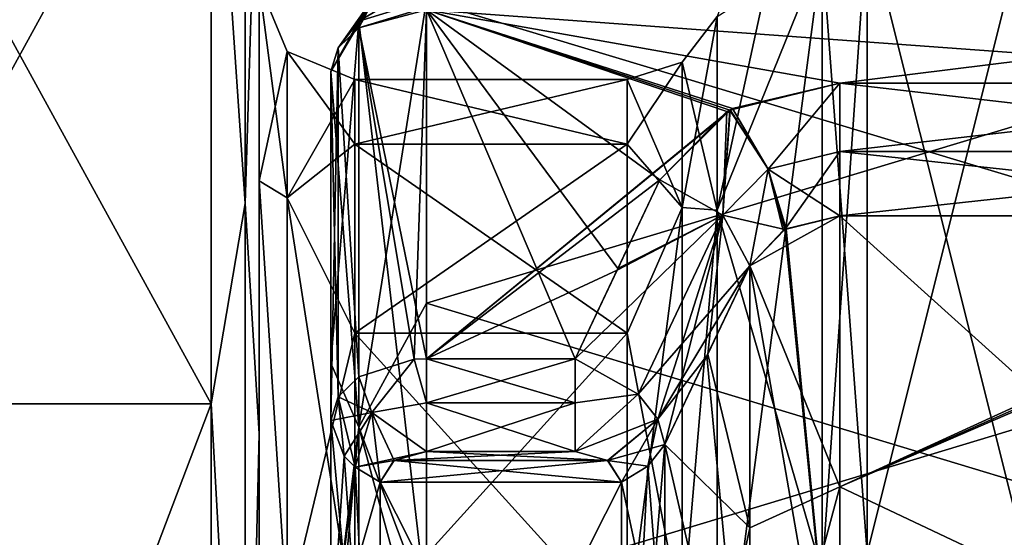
# Model space of a CAD drawing. Header units: millimetres. Extents: x -122 to 122, y -98 to 94.
# Tile 432 of 533: x 0 to 21, y 30 to 41. Entities that reach past the tile are written whole.
import ezdxf

# ---------------------------------------------------------------- set-up
doc = ezdxf.new("R2010")
doc.units = ezdxf.units.MM
doc.header["$LTSCALE"] = 26.699852
for name, color, linetype in [('1130', 7, 'CONTINUOUS'), ('1131', 7, 'CONTINUOUS'), ('1132', 7, 'CONTINUOUS'), ('1133', 7, 'CONTINUOUS'), ('1135', 7, 'CONTINUOUS'), ('1195', 7, 'CONTINUOUS'), ('1270', 7, 'CONTINUOUS'), ('1271', 7, 'CONTINUOUS'), ('1272', 7, 'CONTINUOUS'), ('1273', 7, 'CONTINUOUS'), ('1297', 7, 'CONTINUOUS'), ('1298', 7, 'CONTINUOUS'), ('1299', 7, 'CONTINUOUS'), ('1300', 7, 'CONTINUOUS'), ('1301', 7, 'CONTINUOUS'), ('1302', 7, 'CONTINUOUS'), ('1303', 7, 'CONTINUOUS'), ('1304', 7, 'CONTINUOUS'), ('4175', 7, 'CONTINUOUS'), ('4176', 7, 'CONTINUOUS'), ('4177', 7, 'CONTINUOUS'), ('4178', 7, 'CONTINUOUS'), ('4180', 7, 'CONTINUOUS'), ('4192', 7, 'CONTINUOUS'), ('4315', 7, 'CONTINUOUS'), ('4316', 7, 'CONTINUOUS'), ('4317', 7, 'CONTINUOUS'), ('4318', 7, 'CONTINUOUS'), ('4330', 7, 'CONTINUOUS'), ('4331', 7, 'CONTINUOUS'), ('4332', 7, 'CONTINUOUS'), ('4333', 7, 'CONTINUOUS'), ('4334', 7, 'CONTINUOUS'), ('4335', 7, 'CONTINUOUS'), ('4336', 7, 'CONTINUOUS'), ('4337', 7, 'CONTINUOUS'), ('970', 7, 'CONTINUOUS'), ('971', 7, 'CONTINUOUS'), ('972', 7, 'CONTINUOUS'), ('973', 7, 'CONTINUOUS'), ('974', 7, 'CONTINUOUS'), ('975', 7, 'CONTINUOUS'), ('976', 7, 'CONTINUOUS'), ('977', 7, 'CONTINUOUS'), ('978', 7, 'CONTINUOUS'), ('979', 7, 'CONTINUOUS'), ('980', 7, 'CONTINUOUS'), ('981', 7, 'CONTINUOUS'), ('982', 7, 'CONTINUOUS'), ('983', 7, 'CONTINUOUS'), ('984', 7, 'CONTINUOUS'), ('985', 7, 'CONTINUOUS'), ('986', 7, 'CONTINUOUS')]:
    doc.layers.add(name, color=color, linetype=linetype)

msp = doc.modelspace()

# ---------------------------------------------------------------- linework, layer by layer
at = {"layer": '1130', "color": 250, "linetype": 'Continuous', "true_color": 0x323232}
for points in [[(6.5, 32.386, -29.786), (6.5, 39.669, -35.897), (6.5, 27.464, -45.913), (6.5, 32.386, -29.786)], [(6.5, 27.477, -34.365), (6.5, 32.386, -29.786), (6.5, 27.464, -45.913), (6.5, 27.477, -34.365)]]:
    msp.add_3dface(points, dxfattribs=at)
at = {"layer": '1131', "color": 250, "linetype": 'Continuous', "true_color": 0x323232}
for points in [[(15.251, 35.613, -32.457), (14.373, 33.765, -30.905), (15.251, 30.139, -37.595), (15.251, 35.613, -32.457)], [(13.479, 31.882, -29.322), (15.251, 30.139, -37.595), (14.373, 33.765, -30.905), (13.479, 31.882, -29.322)], [(15.251, 30.139, -37.595), (13.479, 31.882, -29.322), (13.479, 21.854, -37.399), (15.251, 30.139, -37.595)], [(15.251, 24.02, -41.77), (15.251, 30.139, -37.595), (13.479, 21.854, -37.399), (15.251, 24.02, -41.77)]]:
    msp.add_3dface(points, dxfattribs=at)
at = {"layer": '1132', "color": 250, "linetype": 'Continuous', "true_color": 0x323232}
for points in [[(30.345, 36.713, -33.202), (29.923, 36.669, -33.251), (17.13, 31.001, -38.59), (30.345, 36.713, -33.202)], [(30.345, 24.75, -42.868), (30.345, 36.713, -33.202), (17.13, 31.001, -38.59), (30.345, 24.75, -42.868)], [(29.923, 36.669, -33.251), (29.5, 36.655, -33.267), (17.13, 31.001, -38.59), (29.923, 36.669, -33.251)], [(17.13, 31.001, -38.59), (29.5, 36.655, -33.267), (17.13, 36.655, -33.267), (17.13, 31.001, -38.59)], [(17.13, 24.674, -42.912), (30.345, 24.75, -42.868), (17.13, 31.001, -38.59), (17.13, 24.674, -42.912)]]:
    msp.add_3dface(points, dxfattribs=at)
at = {"layer": '1133', "color": 250, "linetype": 'Continuous', "true_color": 0x323232}
for points in [[(8.5, 31.732, -27.895), (7.814, 31.547, -28.104), (11.6, 31.732, -27.895), (8.5, 31.732, -27.895)], [(11.6, 31.732, -27.895), (7.814, 31.547, -28.104), (12.286, 31.547, -28.105), (11.6, 31.732, -27.895)], [(7.814, 31.547, -28.104), (7.532, 31.097, -28.601), (12.286, 31.547, -28.105), (7.814, 31.547, -28.104)], [(12.286, 31.547, -28.105), (7.532, 31.097, -28.601), (12.568, 31.097, -28.601), (12.286, 31.547, -28.105)], [(7.532, 31.097, -28.601), (7.532, 21.125, -36.59), (12.568, 31.097, -28.601), (7.532, 31.097, -28.601)], [(12.568, 31.097, -28.601), (7.532, 21.125, -36.59), (12.568, 21.125, -36.59), (12.568, 31.097, -28.601)]]:
    msp.add_3dface(points, dxfattribs=at)
at = {"layer": '1135', "color": 250, "linetype": 'Continuous', "true_color": 0x323232}
for points in [[(8.5, 41.152, -37.239), (29.5, 41.152, -37.239), (29.5, 34.835, -43.206), (8.5, 41.152, -37.239)], [(8.5, 28.491, -47.629), (8.5, 41.152, -37.239), (29.5, 34.835, -43.206), (8.5, 28.491, -47.629)], [(29.5, 27.011, -48.484), (8.5, 28.491, -47.629), (29.5, 34.835, -43.206), (29.5, 27.011, -48.484)]]:
    msp.add_3dface(points, dxfattribs=at)
at = {"layer": '1195', "color": 250, "linetype": 'Continuous', "true_color": 0x323232}
for points in [[(14.831, 38.864, -32.611), (17.13, 39.422, -33.079), (8.5, 40.955, -34.365), (14.831, 38.864, -32.611)], [(8.5, 40.955, -34.365), (17.13, 39.422, -33.079), (29.5, 39.422, -33.079), (8.5, 40.955, -34.365)], [(14.77, 38.831, -32.583), (14.831, 38.864, -32.611), (8.5, 40.955, -34.365), (14.77, 38.831, -32.583)], [(13.371, 37.404, -31.385), (14.77, 38.831, -32.583), (8.5, 40.955, -34.365), (13.371, 37.404, -31.385)], [(12.494, 35.556, -29.835), (13.371, 37.404, -31.385), (8.5, 40.955, -34.365), (12.494, 35.556, -29.835)], [(11.6, 33.671, -28.253), (12.494, 35.556, -29.835), (8.5, 40.955, -34.365), (11.6, 33.671, -28.253)], [(8.5, 33.671, -28.253), (11.6, 33.671, -28.253), (8.5, 40.955, -34.365), (8.5, 33.671, -28.253)], [(29.5, 40.955, -34.365), (8.5, 40.955, -34.365), (29.5, 39.422, -33.079), (29.5, 40.955, -34.365)]]:
    msp.add_3dface(points, dxfattribs=at)
at = {"layer": '1270', "color": 250, "linetype": 'Continuous', "true_color": 0x323232}
for points in [[(15.251, 35.613, -32.457), (17.13, 31.001, -38.59), (17.13, 36.655, -33.267), (15.251, 35.613, -32.457)], [(15.251, 35.613, -32.457), (17.13, 36.655, -33.267), (15.98, 36.367, -33.042), (15.251, 35.613, -32.457)], [(15.95, 36.35, -33.029), (15.251, 35.613, -32.457), (15.98, 36.367, -33.042), (15.95, 36.35, -33.029)], [(15.251, 35.613, -32.457), (15.251, 30.139, -37.595), (17.13, 31.001, -38.59), (15.251, 35.613, -32.457)], [(15.251, 30.139, -37.595), (15.251, 24.02, -41.77), (17.13, 31.001, -38.59), (15.251, 30.139, -37.595)], [(15.251, 24.02, -41.77), (17.13, 24.674, -42.912), (17.13, 31.001, -38.59), (15.251, 24.02, -41.77)]]:
    msp.add_3dface(points, dxfattribs=at)
at = {"layer": '1271', "color": 250, "linetype": 'Continuous', "true_color": 0x323232}
for points in [[(13.479, 21.854, -37.399), (13.479, 31.882, -29.322), (12.568, 21.125, -36.59), (13.479, 21.854, -37.399)], [(12.568, 21.125, -36.59), (13.479, 31.882, -29.322), (13.12, 31.429, -28.906), (12.568, 21.125, -36.59)], [(12.568, 31.097, -28.601), (12.568, 21.125, -36.59), (13.12, 31.429, -28.906), (12.568, 31.097, -28.601)]]:
    msp.add_3dface(points, dxfattribs=at)
at = {"layer": '1272', "color": 250, "linetype": 'Continuous', "true_color": 0x323232}
for points in [[(6.5, 32.386, -29.786), (6.5, 27.477, -34.365), (6.777, 31.638, -29.098), (6.5, 32.386, -29.786)], [(6.777, 31.638, -29.098), (6.5, 27.477, -34.365), (7.008, 31.405, -28.884), (6.777, 31.638, -29.098)], [(6.5, 27.477, -34.365), (7.532, 31.097, -28.601), (7.008, 31.405, -28.884), (6.5, 27.477, -34.365)], [(6.5, 27.477, -34.365), (7.532, 21.125, -36.59), (7.532, 31.097, -28.601), (6.5, 27.477, -34.365)]]:
    msp.add_3dface(points, dxfattribs=at)
at = {"layer": '1273', "color": 250, "linetype": 'Continuous', "true_color": 0x323232}
for points in [[(8.5, 41.152, -37.239), (8.5, 28.491, -47.629), (7.085, 40.717, -36.846), (8.5, 41.152, -37.239)], [(6.5, 39.669, -35.897), (7.085, 40.717, -36.846), (7.085, 32.241, -44.453), (6.5, 39.669, -35.897)], [(7.085, 40.717, -36.846), (8.5, 28.491, -47.629), (7.085, 32.241, -44.453), (7.085, 40.717, -36.846)], [(6.5, 27.464, -45.913), (6.5, 39.669, -35.897), (7.085, 32.241, -44.453), (6.5, 27.464, -45.913)], [(6.5, 27.464, -45.913), (7.085, 32.241, -44.453), (7.085, 22.377, -50.148), (6.5, 27.464, -45.913)], [(7.085, 32.241, -44.453), (8.5, 28.491, -47.629), (7.085, 22.377, -50.148), (7.085, 32.241, -44.453)]]:
    msp.add_3dface(points, dxfattribs=at)
at = {"layer": '1297', "color": 250, "linetype": 'Continuous', "true_color": 0x323232}
for points in [[(29.5, 39.422, -33.079), (17.13, 39.422, -33.079), (17.13, 38, -32.615), (29.5, 39.422, -33.079)], [(29.5, 38, -32.615), (29.5, 39.422, -33.079), (17.13, 38, -32.615), (29.5, 38, -32.615)], [(17.13, 36.655, -33.267), (29.5, 36.655, -33.267), (29.5, 38, -32.615), (17.13, 36.655, -33.267)], [(17.13, 36.655, -33.267), (29.5, 38, -32.615), (17.13, 38, -32.615), (17.13, 36.655, -33.267)]]:
    msp.add_3dface(points, dxfattribs=at)
at = {"layer": '1298', "color": 250, "linetype": 'Continuous', "true_color": 0x323232}
for points in [[(17.13, 39.422, -33.079), (14.831, 38.864, -32.611), (15.634, 37.632, -32.312), (17.13, 39.422, -33.079)], [(17.13, 38, -32.615), (17.13, 39.422, -33.079), (15.634, 37.632, -32.312), (17.13, 38, -32.615)], [(14.77, 38.831, -32.583), (13.371, 37.404, -31.385), (14.691, 36.666, -31.518), (14.77, 38.831, -32.583)], [(14.831, 38.864, -32.611), (14.77, 38.831, -32.583), (14.691, 36.666, -31.518), (14.831, 38.864, -32.611)], [(15.634, 37.632, -32.312), (14.831, 38.864, -32.611), (14.691, 36.666, -31.518), (15.634, 37.632, -32.312)], [(15.98, 36.367, -33.042), (17.13, 38, -32.615), (15.634, 37.632, -32.312), (15.98, 36.367, -33.042)], [(15.98, 36.367, -33.042), (17.13, 36.655, -33.267), (17.13, 38, -32.615), (15.98, 36.367, -33.042)], [(15.251, 35.613, -32.457), (15.634, 37.632, -32.312), (14.691, 36.666, -31.518), (15.251, 35.613, -32.457)], [(15.251, 35.613, -32.457), (15.95, 36.35, -33.029), (15.634, 37.632, -32.312), (15.251, 35.613, -32.457)], [(15.95, 36.35, -33.029), (15.98, 36.367, -33.042), (15.634, 37.632, -32.312), (15.95, 36.35, -33.029)]]:
    msp.add_3dface(points, dxfattribs=at)
at = {"layer": '1299', "color": 250, "linetype": 'Continuous', "true_color": 0x323232}
for points in [[(13.371, 37.404, -31.385), (12.494, 35.556, -29.835), (14.691, 36.666, -31.518), (13.371, 37.404, -31.385)], [(11.6, 33.671, -28.253), (14.691, 36.666, -31.518), (12.494, 35.556, -29.835), (11.6, 33.671, -28.253)], [(14.691, 36.666, -31.518), (11.6, 33.671, -28.253), (12.919, 32.934, -28.386), (14.691, 36.666, -31.518)], [(13.328, 32.409, -28.779), (14.691, 36.666, -31.518), (12.919, 32.934, -28.386), (13.328, 32.409, -28.779)], [(13.479, 31.882, -29.322), (14.691, 36.666, -31.518), (13.328, 32.409, -28.779), (13.479, 31.882, -29.322)], [(13.479, 31.882, -29.322), (14.373, 33.765, -30.905), (14.691, 36.666, -31.518), (13.479, 31.882, -29.322)], [(14.373, 33.765, -30.905), (15.251, 35.613, -32.457), (14.691, 36.666, -31.518), (14.373, 33.765, -30.905)]]:
    msp.add_3dface(points, dxfattribs=at)
at = {"layer": '1300', "color": 250, "linetype": 'Continuous', "true_color": 0x323232}
for points in [[(12.919, 32.934, -28.386), (11.6, 33.671, -28.253), (11.6, 32.749, -27.819), (12.919, 32.934, -28.386)], [(11.6, 31.732, -27.895), (13.328, 32.409, -28.779), (12.919, 32.934, -28.386), (11.6, 31.732, -27.895)], [(11.6, 31.732, -27.895), (12.919, 32.934, -28.386), (11.6, 32.749, -27.819), (11.6, 31.732, -27.895)], [(11.6, 31.732, -27.895), (12.286, 31.547, -28.105), (13.328, 32.409, -28.779), (11.6, 31.732, -27.895)], [(12.286, 31.547, -28.105), (12.568, 31.097, -28.601), (13.328, 32.409, -28.779), (12.286, 31.547, -28.105)], [(12.568, 31.097, -28.601), (13.12, 31.429, -28.906), (13.328, 32.409, -28.779), (12.568, 31.097, -28.601)], [(13.12, 31.429, -28.906), (13.479, 31.882, -29.322), (13.328, 32.409, -28.779), (13.12, 31.429, -28.906)]]:
    msp.add_3dface(points, dxfattribs=at)
at = {"layer": '1301', "color": 250, "linetype": 'Continuous', "true_color": 0x323232}
for points in [[(11.6, 33.671, -28.253), (8.5, 33.671, -28.253), (8.5, 32.749, -27.819), (11.6, 33.671, -28.253)], [(11.6, 32.749, -27.819), (11.6, 33.671, -28.253), (8.5, 32.749, -27.819), (11.6, 32.749, -27.819)], [(8.5, 31.732, -27.895), (11.6, 31.732, -27.895), (11.6, 32.749, -27.819), (8.5, 31.732, -27.895)], [(8.5, 31.732, -27.895), (11.6, 32.749, -27.819), (8.5, 32.749, -27.819), (8.5, 31.732, -27.895)]]:
    msp.add_3dface(points, dxfattribs=at)
at = {"layer": '1302', "color": 250, "linetype": 'Continuous', "true_color": 0x323232}
for points in [[(7.357, 32.552, -28.153), (8.237, 33.66, -28.267), (7.085, 33.294, -28.703), (7.357, 32.552, -28.153)], [(7.357, 32.552, -28.153), (8.5, 32.749, -27.819), (8.237, 33.66, -28.267), (7.357, 32.552, -28.153)], [(8.5, 32.749, -27.819), (8.5, 33.671, -28.253), (8.237, 33.66, -28.267), (8.5, 32.749, -27.819)], [(6.651, 32.876, -29.201), (7.357, 32.552, -28.153), (7.085, 33.294, -28.703), (6.651, 32.876, -29.201)], [(6.5, 32.386, -29.786), (7.357, 32.552, -28.153), (6.651, 32.876, -29.201), (6.5, 32.386, -29.786)], [(8.5, 31.732, -27.895), (8.5, 32.749, -27.819), (7.357, 32.552, -28.153), (8.5, 31.732, -27.895)], [(6.5, 32.386, -29.786), (6.777, 31.638, -29.098), (7.357, 32.552, -28.153), (6.5, 32.386, -29.786)], [(6.777, 31.638, -29.098), (7.008, 31.405, -28.884), (7.357, 32.552, -28.153), (6.777, 31.638, -29.098)], [(7.008, 31.405, -28.884), (8.5, 31.732, -27.895), (7.357, 32.552, -28.153), (7.008, 31.405, -28.884)], [(7.814, 31.547, -28.104), (8.5, 31.732, -27.895), (7.008, 31.405, -28.884), (7.814, 31.547, -28.104)], [(7.532, 31.097, -28.601), (7.814, 31.547, -28.104), (7.008, 31.405, -28.884), (7.532, 31.097, -28.601)]]:
    msp.add_3dface(points, dxfattribs=at)
at = {"layer": '1303', "color": 250, "linetype": 'Continuous', "true_color": 0x323232}
for points in [[(8.5, 33.671, -28.253), (8.5, 40.955, -34.365), (7.085, 40.578, -34.815), (8.5, 33.671, -28.253)], [(6.651, 40.16, -35.312), (7.085, 33.294, -28.703), (7.085, 40.578, -34.815), (6.651, 40.16, -35.312)], [(8.237, 33.66, -28.267), (8.5, 33.671, -28.253), (7.085, 40.578, -34.815), (8.237, 33.66, -28.267)], [(7.085, 33.294, -28.703), (8.237, 33.66, -28.267), (7.085, 40.578, -34.815), (7.085, 33.294, -28.703)], [(6.5, 39.669, -35.897), (6.651, 32.876, -29.201), (6.651, 40.16, -35.312), (6.5, 39.669, -35.897)], [(6.651, 32.876, -29.201), (7.085, 33.294, -28.703), (6.651, 40.16, -35.312), (6.651, 32.876, -29.201)], [(6.5, 39.669, -35.897), (6.5, 32.386, -29.786), (6.651, 32.876, -29.201), (6.5, 39.669, -35.897)]]:
    msp.add_3dface(points, dxfattribs=at)
at = {"layer": '1304', "color": 250, "linetype": 'Continuous', "true_color": 0x323232}
for points in [[(7.085, 40.717, -36.846), (6.651, 40.16, -35.312), (7.498, 41.359, -35.523), (7.085, 40.717, -36.846)], [(6.651, 40.16, -35.312), (7.085, 40.578, -34.815), (7.498, 41.359, -35.523), (6.651, 40.16, -35.312)], [(8.5, 41.152, -37.239), (7.085, 40.717, -36.846), (7.498, 41.359, -35.523), (8.5, 41.152, -37.239)], [(7.085, 40.578, -34.815), (8.5, 41.013, -34.416), (7.498, 41.359, -35.523), (7.085, 40.578, -34.815)], [(7.085, 40.578, -34.815), (8.5, 40.955, -34.365), (8.5, 41.013, -34.416), (7.085, 40.578, -34.815)], [(7.085, 40.717, -36.846), (6.5, 39.669, -35.897), (6.651, 40.16, -35.312), (7.085, 40.717, -36.846)]]:
    msp.add_3dface(points, dxfattribs=at)
at = {"layer": '4175', "color": 250, "linetype": 'Continuous', "true_color": 0x323232}
for points in [[(6.5, 39.669, 35.897), (6.5, 32.386, 29.786), (6.5, 33.578, 41.65), (6.5, 39.669, 35.897)], [(6.5, 32.386, 29.786), (6.5, 22.316, 37.92), (6.5, 33.578, 41.65), (6.5, 32.386, 29.786)], [(6.5, 33.578, 41.65), (6.5, 22.316, 37.92), (6.5, 26.03, 46.741), (6.5, 33.578, 41.65)]]:
    msp.add_3dface(points, dxfattribs=at)
at = {"layer": '4176', "color": 250, "linetype": 'Continuous', "true_color": 0x323232}
for points in [[(15.251, 35.613, 32.457), (15.251, 24.164, 41.687), (14.356, 33.73, 30.875), (15.251, 35.613, 32.457)], [(14.356, 33.73, 30.875), (15.251, 24.164, 41.687), (13.479, 31.882, 29.322), (14.356, 33.73, 30.875)], [(13.479, 31.882, 29.322), (15.251, 24.164, 41.687), (13.479, 26.89, 33.959), (13.479, 31.882, 29.322)]]:
    msp.add_3dface(points, dxfattribs=at)
at = {"layer": '4177', "color": 250, "linetype": 'Continuous', "true_color": 0x323232}
for points in [[(29.5, 36.655, 33.267), (30.345, 24.75, 42.868), (17.13, 36.655, 33.267), (29.5, 36.655, 33.267)], [(17.13, 36.655, 33.267), (30.345, 24.75, 42.868), (17.13, 24.826, 42.824), (17.13, 36.655, 33.267)]]:
    msp.add_3dface(points, dxfattribs=at)
at = {"layer": '4178', "color": 250, "linetype": 'Continuous', "true_color": 0x323232}
for points in [[(8.5, 31.732, 27.895), (12.281, 31.55, 28.101), (7.819, 31.55, 28.101), (8.5, 31.732, 27.895)], [(11.6, 31.732, 27.895), (12.281, 31.55, 28.101), (8.5, 31.732, 27.895), (11.6, 31.732, 27.895)], [(7.819, 31.55, 28.101), (12.568, 31.097, 28.601), (7.532, 31.097, 28.601), (7.819, 31.55, 28.101)], [(12.281, 31.55, 28.101), (12.568, 31.097, 28.601), (7.819, 31.55, 28.101), (12.281, 31.55, 28.101)], [(7.532, 31.097, 28.601), (12.568, 31.097, 28.601), (12.568, 21.125, 36.59), (7.532, 31.097, 28.601)], [(7.532, 21.125, 36.59), (7.532, 31.097, 28.601), (12.568, 21.125, 36.59), (7.532, 21.125, 36.59)]]:
    msp.add_3dface(points, dxfattribs=at)
at = {"layer": '4180', "color": 250, "linetype": 'Continuous', "true_color": 0x323232}
for points in [[(8.5, 41.152, 37.239), (8.5, 34.834, 43.207), (29.5, 41.152, 37.239), (8.5, 41.152, 37.239)], [(29.5, 41.152, 37.239), (8.5, 34.834, 43.207), (29.5, 28.483, 47.634), (29.5, 41.152, 37.239)], [(8.5, 34.834, 43.207), (8.5, 27.003, 48.488), (29.5, 28.483, 47.634), (8.5, 34.834, 43.207)]]:
    msp.add_3dface(points, dxfattribs=at)
at = {"layer": '4192', "color": 250, "linetype": 'Continuous', "true_color": 0x323232}
for points in [[(8.5, 33.671, 28.253), (8.5, 40.955, 34.365), (14.891, 38.896, 32.638), (8.5, 33.671, 28.253)], [(14.891, 38.896, 32.638), (8.5, 40.955, 34.365), (17.13, 39.422, 33.079), (14.891, 38.896, 32.638)], [(17.13, 39.422, 33.079), (8.5, 40.955, 34.365), (29.5, 40.955, 34.365), (17.13, 39.422, 33.079)], [(29.5, 39.422, 33.079), (17.13, 39.422, 33.079), (29.5, 40.955, 34.365), (29.5, 39.422, 33.079)], [(14.839, 38.868, 32.615), (8.5, 33.671, 28.253), (14.891, 38.896, 32.638), (14.839, 38.868, 32.615)], [(13.371, 37.404, 31.385), (8.5, 33.671, 28.253), (14.839, 38.868, 32.615), (13.371, 37.404, 31.385)], [(12.477, 35.52, 29.805), (8.5, 33.671, 28.253), (13.371, 37.404, 31.385), (12.477, 35.52, 29.805)], [(11.6, 33.671, 28.253), (8.5, 33.671, 28.253), (12.477, 35.52, 29.805), (11.6, 33.671, 28.253)]]:
    msp.add_3dface(points, dxfattribs=at)
at = {"layer": '4315', "color": 250, "linetype": 'Continuous', "true_color": 0x323232}
for points in [[(17.13, 36.655, 33.267), (17.13, 24.826, 42.824), (16.011, 36.384, 33.055), (17.13, 36.655, 33.267)], [(17.13, 24.826, 42.824), (15.251, 35.613, 32.457), (15.984, 36.37, 33.044), (17.13, 24.826, 42.824)], [(16.011, 36.384, 33.055), (17.13, 24.826, 42.824), (15.984, 36.37, 33.044), (16.011, 36.384, 33.055)], [(15.251, 24.164, 41.687), (15.251, 35.613, 32.457), (17.13, 24.826, 42.824), (15.251, 24.164, 41.687)]]:
    msp.add_3dface(points, dxfattribs=at)
at = {"layer": '4316', "color": 250, "linetype": 'Continuous', "true_color": 0x323232}
for points in [[(13.479, 31.882, 29.322), (13.479, 26.89, 33.959), (13.12, 31.429, 28.906), (13.479, 31.882, 29.322)], [(13.479, 26.89, 33.959), (12.568, 31.097, 28.601), (13.12, 31.429, 28.906), (13.479, 26.89, 33.959)], [(12.568, 31.097, 28.601), (13.479, 26.89, 33.959), (12.568, 21.125, 36.59), (12.568, 31.097, 28.601)]]:
    msp.add_3dface(points, dxfattribs=at)
at = {"layer": '4317', "color": 250, "linetype": 'Continuous', "true_color": 0x323232}
for points in [[(6.5, 22.316, 37.92), (6.5, 32.386, 29.786), (7.532, 21.125, 36.59), (6.5, 22.316, 37.92)], [(7.532, 21.125, 36.59), (6.5, 32.386, 29.786), (6.777, 31.638, 29.098), (7.532, 21.125, 36.59)], [(7.008, 31.405, 28.884), (7.532, 21.125, 36.59), (6.777, 31.638, 29.098), (7.008, 31.405, 28.884)], [(7.532, 31.097, 28.601), (7.532, 21.125, 36.59), (7.008, 31.405, 28.884), (7.532, 31.097, 28.601)]]:
    msp.add_3dface(points, dxfattribs=at)
at = {"layer": '4318', "color": 250, "linetype": 'Continuous', "true_color": 0x323232}
for points in [[(8.5, 34.834, 43.207), (8.5, 41.152, 37.239), (7.085, 32.241, 44.453), (8.5, 34.834, 43.207)], [(7.085, 32.241, 44.453), (8.5, 41.152, 37.239), (7.085, 40.717, 36.846), (7.085, 32.241, 44.453)], [(6.5, 39.669, 35.897), (6.5, 33.578, 41.65), (7.085, 40.717, 36.846), (6.5, 39.669, 35.897)], [(6.5, 33.578, 41.65), (7.085, 32.241, 44.453), (7.085, 40.717, 36.846), (6.5, 33.578, 41.65)], [(8.5, 27.003, 48.488), (8.5, 34.834, 43.207), (7.085, 32.241, 44.453), (8.5, 27.003, 48.488)], [(6.5, 33.578, 41.65), (6.5, 26.03, 46.741), (7.085, 32.241, 44.453), (6.5, 33.578, 41.65)], [(6.5, 26.03, 46.741), (7.085, 22.377, 50.148), (7.085, 32.241, 44.453), (6.5, 26.03, 46.741)], [(7.085, 22.377, 50.148), (8.5, 27.003, 48.488), (7.085, 32.241, 44.453), (7.085, 22.377, 50.148)]]:
    msp.add_3dface(points, dxfattribs=at)
at = {"layer": '4330', "color": 250, "linetype": 'Continuous', "true_color": 0x323232}
for points in [[(17.13, 39.422, 33.079), (29.5, 39.422, 33.079), (29.5, 38, 32.615), (17.13, 39.422, 33.079)], [(17.13, 38, 32.615), (17.13, 39.422, 33.079), (29.5, 38, 32.615), (17.13, 38, 32.615)], [(29.5, 36.655, 33.267), (17.13, 36.655, 33.267), (17.13, 38, 32.615), (29.5, 36.655, 33.267)], [(29.5, 36.655, 33.267), (17.13, 38, 32.615), (29.5, 38, 32.615), (29.5, 36.655, 33.267)]]:
    msp.add_3dface(points, dxfattribs=at)
at = {"layer": '4331', "color": 250, "linetype": 'Continuous', "true_color": 0x323232}
for points in [[(14.891, 38.896, 32.638), (17.13, 39.422, 33.079), (15.634, 37.632, 32.312), (14.891, 38.896, 32.638)], [(15.634, 37.632, 32.312), (17.13, 39.422, 33.079), (17.13, 38, 32.615), (15.634, 37.632, 32.312)], [(14.839, 38.868, 32.615), (14.891, 38.896, 32.638), (15.634, 37.632, 32.312), (14.839, 38.868, 32.615)], [(13.371, 37.404, 31.385), (14.839, 38.868, 32.615), (14.691, 36.666, 31.518), (13.371, 37.404, 31.385)], [(14.691, 36.666, 31.518), (14.839, 38.868, 32.615), (15.634, 37.632, 32.312), (14.691, 36.666, 31.518)], [(17.13, 36.655, 33.267), (15.634, 37.632, 32.312), (17.13, 38, 32.615), (17.13, 36.655, 33.267)], [(15.984, 36.37, 33.044), (14.691, 36.666, 31.518), (15.634, 37.632, 32.312), (15.984, 36.37, 33.044)], [(17.13, 36.655, 33.267), (16.011, 36.384, 33.055), (15.634, 37.632, 32.312), (17.13, 36.655, 33.267)], [(16.011, 36.384, 33.055), (15.984, 36.37, 33.044), (15.634, 37.632, 32.312), (16.011, 36.384, 33.055)], [(15.984, 36.37, 33.044), (15.251, 35.613, 32.457), (14.691, 36.666, 31.518), (15.984, 36.37, 33.044)]]:
    msp.add_3dface(points, dxfattribs=at)
at = {"layer": '4332', "color": 250, "linetype": 'Continuous', "true_color": 0x323232}
for points in [[(12.477, 35.52, 29.805), (13.371, 37.404, 31.385), (14.691, 36.666, 31.518), (12.477, 35.52, 29.805)], [(11.6, 33.671, 28.253), (12.477, 35.52, 29.805), (14.691, 36.666, 31.518), (11.6, 33.671, 28.253)], [(12.919, 32.934, 28.386), (11.6, 33.671, 28.253), (14.691, 36.666, 31.518), (12.919, 32.934, 28.386)], [(15.251, 35.613, 32.457), (12.919, 32.934, 28.386), (14.691, 36.666, 31.518), (15.251, 35.613, 32.457)], [(15.251, 35.613, 32.457), (13.328, 32.409, 28.779), (12.919, 32.934, 28.386), (15.251, 35.613, 32.457)], [(15.251, 35.613, 32.457), (14.356, 33.73, 30.875), (13.328, 32.409, 28.779), (15.251, 35.613, 32.457)], [(14.356, 33.73, 30.875), (13.479, 31.882, 29.322), (13.328, 32.409, 28.779), (14.356, 33.73, 30.875)]]:
    msp.add_3dface(points, dxfattribs=at)
at = {"layer": '4333', "color": 250, "linetype": 'Continuous', "true_color": 0x323232}
for points in [[(11.6, 32.749, 27.819), (11.6, 33.671, 28.253), (12.919, 32.934, 28.386), (11.6, 32.749, 27.819)], [(11.6, 31.732, 27.895), (11.6, 32.749, 27.819), (12.919, 32.934, 28.386), (11.6, 31.732, 27.895)], [(13.328, 32.409, 28.779), (11.6, 31.732, 27.895), (12.919, 32.934, 28.386), (13.328, 32.409, 28.779)], [(12.281, 31.55, 28.101), (11.6, 31.732, 27.895), (13.328, 32.409, 28.779), (12.281, 31.55, 28.101)], [(13.479, 31.882, 29.322), (12.281, 31.55, 28.101), (13.328, 32.409, 28.779), (13.479, 31.882, 29.322)], [(12.281, 31.55, 28.101), (13.479, 31.882, 29.322), (13.12, 31.429, 28.906), (12.281, 31.55, 28.101)], [(12.568, 31.097, 28.601), (12.281, 31.55, 28.101), (13.12, 31.429, 28.906), (12.568, 31.097, 28.601)]]:
    msp.add_3dface(points, dxfattribs=at)
at = {"layer": '4334', "color": 250, "linetype": 'Continuous', "true_color": 0x323232}
for points in [[(8.5, 33.671, 28.253), (11.6, 33.671, 28.253), (11.6, 32.749, 27.819), (8.5, 33.671, 28.253)], [(8.5, 32.749, 27.819), (8.5, 33.671, 28.253), (11.6, 32.749, 27.819), (8.5, 32.749, 27.819)], [(11.6, 31.732, 27.895), (8.5, 31.732, 27.895), (8.5, 32.749, 27.819), (11.6, 31.732, 27.895)], [(11.6, 31.732, 27.895), (8.5, 32.749, 27.819), (11.6, 32.749, 27.819), (11.6, 31.732, 27.895)]]:
    msp.add_3dface(points, dxfattribs=at)
at = {"layer": '4335', "color": 250, "linetype": 'Continuous', "true_color": 0x323232}
for points in [[(7.085, 33.294, 28.703), (8.237, 33.66, 28.267), (7.357, 32.552, 28.153), (7.085, 33.294, 28.703)], [(8.237, 33.66, 28.267), (8.5, 32.749, 27.819), (7.357, 32.552, 28.153), (8.237, 33.66, 28.267)], [(8.237, 33.66, 28.267), (8.5, 33.671, 28.253), (8.5, 32.749, 27.819), (8.237, 33.66, 28.267)], [(6.651, 32.876, 29.201), (7.085, 33.294, 28.703), (7.357, 32.552, 28.153), (6.651, 32.876, 29.201)], [(6.777, 31.638, 29.098), (6.5, 32.386, 29.786), (6.651, 32.876, 29.201), (6.777, 31.638, 29.098)], [(7.008, 31.405, 28.884), (6.777, 31.638, 29.098), (6.651, 32.876, 29.201), (7.008, 31.405, 28.884)], [(7.008, 31.405, 28.884), (6.651, 32.876, 29.201), (7.357, 32.552, 28.153), (7.008, 31.405, 28.884)], [(8.5, 32.749, 27.819), (8.5, 31.732, 27.895), (7.357, 32.552, 28.153), (8.5, 32.749, 27.819)], [(7.532, 31.097, 28.601), (7.008, 31.405, 28.884), (7.357, 32.552, 28.153), (7.532, 31.097, 28.601)], [(8.5, 31.732, 27.895), (7.819, 31.55, 28.101), (7.357, 32.552, 28.153), (8.5, 31.732, 27.895)], [(7.819, 31.55, 28.101), (7.532, 31.097, 28.601), (7.357, 32.552, 28.153), (7.819, 31.55, 28.101)]]:
    msp.add_3dface(points, dxfattribs=at)
at = {"layer": '4336', "color": 250, "linetype": 'Continuous', "true_color": 0x323232}
for points in [[(7.085, 40.578, 34.815), (8.5, 40.955, 34.365), (8.237, 33.66, 28.267), (7.085, 40.578, 34.815)], [(8.5, 40.955, 34.365), (8.5, 33.671, 28.253), (8.237, 33.66, 28.267), (8.5, 40.955, 34.365)], [(6.651, 40.16, 35.312), (7.085, 40.578, 34.815), (7.085, 33.294, 28.703), (6.651, 40.16, 35.312)], [(7.085, 33.294, 28.703), (7.085, 40.578, 34.815), (8.237, 33.66, 28.267), (7.085, 33.294, 28.703)], [(6.5, 32.386, 29.786), (6.5, 39.669, 35.897), (6.651, 40.16, 35.312), (6.5, 32.386, 29.786)], [(6.5, 32.386, 29.786), (6.651, 40.16, 35.312), (6.651, 32.876, 29.201), (6.5, 32.386, 29.786)], [(6.651, 32.876, 29.201), (6.651, 40.16, 35.312), (7.085, 33.294, 28.703), (6.651, 32.876, 29.201)]]:
    msp.add_3dface(points, dxfattribs=at)
at = {"layer": '4337', "color": 250, "linetype": 'Continuous', "true_color": 0x323232}
for points in [[(7.085, 40.717, 36.846), (8.5, 41.152, 37.239), (8.5, 41.558, 36.554), (7.085, 40.717, 36.846)], [(7.085, 40.717, 36.846), (8.5, 41.558, 36.554), (7.498, 41.359, 35.523), (7.085, 40.717, 36.846)], [(6.5, 39.669, 35.897), (7.085, 40.717, 36.846), (7.498, 41.359, 35.523), (6.5, 39.669, 35.897)], [(6.651, 40.16, 35.312), (6.5, 39.669, 35.897), (7.498, 41.359, 35.523), (6.651, 40.16, 35.312)], [(7.085, 40.578, 34.815), (6.651, 40.16, 35.312), (7.498, 41.359, 35.523), (7.085, 40.578, 34.815)], [(8.5, 41.013, 34.416), (7.085, 40.578, 34.815), (7.498, 41.359, 35.523), (8.5, 41.013, 34.416)], [(8.5, 41.013, 34.416), (8.5, 40.955, 34.365), (7.085, 40.578, 34.815), (8.5, 41.013, 34.416)]]:
    msp.add_3dface(points, dxfattribs=at)
at = {"layer": '970', "color": 250, "linetype": 'Continuous', "true_color": 0x323232}
for points in [[(17.7, 29.616, -37.137), (17.7, 42.796, -20.609), (21, 29.616, -37.137), (17.7, 29.616, -37.137)], [(21, 29.616, -37.137), (17.7, 42.796, -20.609), (21, 42.796, -20.609), (21, 29.616, -37.137)]]:
    msp.add_3dface(points, dxfattribs=at)
at = {"layer": '971', "color": 250, "linetype": 'Continuous', "true_color": 0x323232}
for points in [[(16.761, 42.203, -20.324), (16.761, 29.206, -36.623), (14.567, 36.774, -17.709), (16.761, 42.203, -20.324)], [(14.567, 40.816), (16.761, 42.203, -20.324), (14.567, 36.774, -17.709), (14.567, 40.816)], [(14.567, 36.774, -17.709), (16.761, 29.206, -36.623), (14.567, 25.448, -31.911), (14.567, 36.774, -17.709)]]:
    msp.add_3dface(points, dxfattribs=at)
at = {"layer": '972', "color": 250, "linetype": 'Continuous', "true_color": 0x323232}
for points in [[(12.688, 39.5), (12.688, 38.154, -10.223), (7, 39.5), (12.688, 39.5)], [(7, 39.5), (12.688, 38.154, -10.223), (7, 38.154, -10.223), (7, 39.5)], [(12.688, 38.154, -10.223), (12.688, 34.208, -19.75), (7, 38.154, -10.223), (12.688, 38.154, -10.223)], [(7, 38.154, -10.223), (12.688, 34.208, -19.75), (7, 34.208, -19.75), (7, 38.154, -10.223)], [(12.688, 34.208, -19.75), (12.688, 27.931, -27.931), (7, 34.208, -19.75), (12.688, 34.208, -19.75)], [(7, 34.208, -19.75), (12.688, 27.931, -27.931), (7, 27.931, -27.931), (7, 34.208, -19.75)]]:
    msp.add_3dface(points, dxfattribs=at)
at = {"layer": '973', "color": 250, "linetype": 'Continuous', "true_color": 0x323232}
for points in [[(5, 46.399, -22.347), (5, 51.5), (5, 37.389, -18.008), (5, 46.399, -22.347)], [(5, 37.389, -18.008), (5, 51.5), (5, 41.5), (5, 37.389, -18.008)], [(5, 46.399, 22.347), (5, 32.105, 40.268), (5, 25.871, 32.449), (5, 46.399, 22.347)], [(5, 41.5), (5, 46.399, 22.347), (5, 37.389, 18.008), (5, 41.5)], [(5, 37.389, 18.008), (5, 46.399, 22.347), (5, 25.871, 32.449), (5, 37.389, 18.008)], [(5, 32.105, -40.268), (5, 46.399, -22.347), (5, 25.871, -32.449), (5, 32.105, -40.268)], [(5, 25.871, -32.449), (5, 46.399, -22.347), (5, 37.389, -18.008), (5, 25.871, -32.449)], [(5, 32.105, 40.268), (5, 11.457, 50.209), (5, 9.233, 40.46), (5, 32.105, 40.268)], [(5, 25.871, 32.449), (5, 32.105, 40.268), (5, 9.233, 40.46), (5, 25.871, 32.449)], [(5, 11.457, -50.209), (5, 32.105, -40.268), (5, -11.457, -50.209), (5, 11.457, -50.209)], [(5, -11.457, -50.209), (5, 32.105, -40.268), (5, 9.233, -40.46), (5, -11.457, -50.209)], [(5, 9.233, -40.46), (5, 32.105, -40.268), (5, 25.871, -32.449), (5, 9.233, -40.46)]]:
    msp.add_3dface(points, dxfattribs=at)
at = {"layer": '974', "color": 250, "linetype": 'Continuous', "true_color": 0x323232}
for points in [[(17.7, 42.796, 20.609), (17.7, 29.616, 37.137), (21, 42.796, 20.609), (17.7, 42.796, 20.609)], [(21, 42.796, 20.609), (17.7, 29.616, 37.137), (21, 29.616, 37.137), (21, 42.796, 20.609)]]:
    msp.add_3dface(points, dxfattribs=at)
at = {"layer": '975', "color": 250, "linetype": 'Continuous', "true_color": 0x323232}
for points in [[(16.761, 46.842), (14.567, 40.816), (14.567, 36.774, 17.709), (16.761, 46.842)], [(16.761, 42.203, 20.324), (16.761, 46.842), (14.567, 36.774, 17.709), (16.761, 42.203, 20.324)], [(16.761, 29.206, 36.623), (16.761, 42.203, 20.324), (14.567, 25.448, 31.911), (16.761, 29.206, 36.623)], [(14.567, 25.448, 31.911), (16.761, 42.203, 20.324), (14.567, 36.774, 17.709), (14.567, 25.448, 31.911)]]:
    msp.add_3dface(points, dxfattribs=at)
at = {"layer": '976', "color": 250, "linetype": 'Continuous', "true_color": 0x323232}
for points in [[(12.688, 39.5), (7, 39.5), (7, 38.154, 10.223), (12.688, 39.5)], [(12.688, 38.154, 10.223), (12.688, 39.5), (7, 38.154, 10.223), (12.688, 38.154, 10.223)], [(12.688, 34.208, 19.75), (12.688, 38.154, 10.223), (7, 34.208, 19.75), (12.688, 34.208, 19.75)], [(7, 34.208, 19.75), (12.688, 38.154, 10.223), (7, 38.154, 10.223), (7, 34.208, 19.75)], [(12.688, 27.931, 27.931), (12.688, 34.208, 19.75), (7, 27.931, 27.931), (12.688, 27.931, 27.931)], [(7, 27.931, 27.931), (12.688, 34.208, 19.75), (7, 34.208, 19.75), (7, 27.931, 27.931)]]:
    msp.add_3dface(points, dxfattribs=at)
at = {"layer": '977', "color": 250, "linetype": 'Continuous', "true_color": 0x323232}
for points in [[(-4, 32.733, -41.046), (-4, 47.301, -22.779), (4, 32.733, -41.046), (-4, 32.733, -41.046)], [(4, 32.733, -41.046), (-4, 47.301, -22.779), (4, 47.301, -22.779), (4, 32.733, -41.046)], [(-4, 11.682, -51.184), (-4, 32.733, -41.046), (4, 11.682, -51.184), (-4, 11.682, -51.184)], [(4, 11.682, -51.184), (-4, 32.733, -41.046), (4, 32.733, -41.046), (4, 11.682, -51.184)]]:
    msp.add_3dface(points, dxfattribs=at)
at = {"layer": '978', "color": 250, "linetype": 'Continuous', "true_color": 0x323232}
for points in [[(-4, 47.301, 22.779), (-4, 32.733, 41.046), (4, 47.301, 22.779), (-4, 47.301, 22.779)], [(4, 47.301, 22.779), (-4, 32.733, 41.046), (4, 32.733, 41.046), (4, 47.301, 22.779)], [(-4, 32.733, 41.046), (-4, 11.682, 51.184), (4, 32.733, 41.046), (-4, 32.733, 41.046)], [(4, 32.733, 41.046), (-4, 11.682, 51.184), (4, 11.682, 51.184), (4, 32.733, 41.046)]]:
    msp.add_3dface(points, dxfattribs=at)
at = {"layer": '979', "color": 250, "linetype": 'Continuous', "true_color": 0x323232}
for points in [[(16.761, 42.203, -20.324), (17.7, 42.796, -20.609), (17.7, 29.616, -37.137), (16.761, 42.203, -20.324)], [(16.761, 29.206, -36.623), (16.761, 42.203, -20.324), (17.7, 29.616, -37.137), (16.761, 29.206, -36.623)]]:
    msp.add_3dface(points, dxfattribs=at)
at = {"layer": '980', "color": 250, "linetype": 'Continuous', "true_color": 0x323232}
for points in [[(16.761, 42.203, 20.324), (16.761, 29.206, 36.623), (17.7, 42.796, 20.609), (16.761, 42.203, 20.324)], [(16.761, 29.206, 36.623), (17.7, 29.616, 37.137), (17.7, 42.796, 20.609), (16.761, 29.206, 36.623)]]:
    msp.add_3dface(points, dxfattribs=at)
at = {"layer": '981', "color": 250, "linetype": 'Continuous', "true_color": 0x323232}
for points in [[(4.707, 36.916, -36.916), (4, 47.301, -22.779), (4.707, 48.233, -19.979), (4.707, 36.916, -36.916)], [(5, 46.399, -22.347), (4.707, 36.916, -36.916), (4.707, 48.233, -19.979), (5, 46.399, -22.347)], [(4, 32.733, -41.046), (4, 47.301, -22.779), (4.707, 36.916, -36.916), (4, 32.733, -41.046)], [(5, 46.399, -22.347), (5, 32.105, -40.268), (4.707, 36.916, -36.916), (5, 46.399, -22.347)], [(4.707, 19.979, -48.233), (4, 32.733, -41.046), (4.707, 36.916, -36.916), (4.707, 19.979, -48.233)], [(5, 32.105, -40.268), (4.707, 19.979, -48.233), (4.707, 36.916, -36.916), (5, 32.105, -40.268)], [(4, 11.682, -51.184), (4, 32.733, -41.046), (4.707, 19.979, -48.233), (4, 11.682, -51.184)], [(5, 32.105, -40.268), (5, 11.457, -50.209), (4.707, 19.979, -48.233), (5, 32.105, -40.268)]]:
    msp.add_3dface(points, dxfattribs=at)
at = {"layer": '982', "color": 250, "linetype": 'Continuous', "true_color": 0x323232}
for points in [[(4.707, 48.233, 19.979), (4, 47.301, 22.779), (4.707, 36.916, 36.916), (4.707, 48.233, 19.979)], [(5, 46.399, 22.347), (4.707, 48.233, 19.979), (4.707, 36.916, 36.916), (5, 46.399, 22.347)], [(4, 47.301, 22.779), (4, 32.733, 41.046), (4.707, 36.916, 36.916), (4, 47.301, 22.779)], [(5, 32.105, 40.268), (5, 46.399, 22.347), (4.707, 36.916, 36.916), (5, 32.105, 40.268)], [(4.707, 36.916, 36.916), (4, 32.733, 41.046), (4.707, 19.979, 48.233), (4.707, 36.916, 36.916)], [(5, 32.105, 40.268), (4.707, 36.916, 36.916), (4.707, 19.979, 48.233), (5, 32.105, 40.268)], [(4, 32.733, 41.046), (4, 11.682, 51.184), (4.707, 19.979, 48.233), (4, 32.733, 41.046)], [(5, 11.457, 50.209), (5, 32.105, 40.268), (4.707, 19.979, 48.233), (5, 11.457, 50.209)]]:
    msp.add_3dface(points, dxfattribs=at)
at = {"layer": '983', "color": 250, "linetype": 'Continuous', "true_color": 0x323232}
for points in [[(5, 41.5), (5, 37.389, 18.008), (5.586, 40.086), (5, 41.5)], [(5.586, 40.086), (5, 37.389, 18.008), (5.586, 37.034, 15.34), (5.586, 40.086)], [(7, 39.5), (5.586, 40.086), (5.586, 37.034, 15.34), (7, 39.5)], [(7, 38.154, 10.223), (7, 39.5), (5.586, 37.034, 15.34), (7, 38.154, 10.223)], [(7, 34.208, 19.75), (7, 38.154, 10.223), (5.586, 37.034, 15.34), (7, 34.208, 19.75)], [(5, 37.389, 18.008), (5, 25.871, 32.449), (5.586, 28.345, 28.345), (5, 37.389, 18.008)], [(5.586, 37.034, 15.34), (5, 37.389, 18.008), (5.586, 28.345, 28.345), (5.586, 37.034, 15.34)], [(7, 34.208, 19.75), (5.586, 37.034, 15.34), (5.586, 28.345, 28.345), (7, 34.208, 19.75)], [(7, 27.931, 27.931), (7, 34.208, 19.75), (5.586, 28.345, 28.345), (7, 27.931, 27.931)]]:
    msp.add_3dface(points, dxfattribs=at)
at = {"layer": '984', "color": 250, "linetype": 'Continuous', "true_color": 0x323232}
for points in [[(5, 37.389, -18.008), (5, 41.5), (5.586, 37.034, -15.34), (5, 37.389, -18.008)], [(5.586, 37.034, -15.34), (5, 41.5), (5.586, 40.086), (5.586, 37.034, -15.34)], [(7, 39.5), (7, 38.154, -10.223), (5.586, 40.086), (7, 39.5)], [(7, 38.154, -10.223), (5.586, 37.034, -15.34), (5.586, 40.086), (7, 38.154, -10.223)], [(7, 38.154, -10.223), (7, 34.208, -19.75), (5.586, 37.034, -15.34), (7, 38.154, -10.223)], [(5, 25.871, -32.449), (5, 37.389, -18.008), (5.586, 28.345, -28.345), (5, 25.871, -32.449)], [(5.586, 28.345, -28.345), (5, 37.389, -18.008), (5.586, 37.034, -15.34), (5.586, 28.345, -28.345)], [(7, 34.208, -19.75), (7, 27.931, -27.931), (5.586, 37.034, -15.34), (7, 34.208, -19.75)], [(7, 27.931, -27.931), (5.586, 28.345, -28.345), (5.586, 37.034, -15.34), (7, 27.931, -27.931)]]:
    msp.add_3dface(points, dxfattribs=at)
at = {"layer": '985', "color": 250, "linetype": 'Continuous', "true_color": 0x323232}
for points in [[(14.567, 36.774, 17.709), (14.567, 40.816), (13.835, 36.827, 15.254), (14.567, 36.774, 17.709)], [(14.567, 40.816), (13.835, 39.862), (13.835, 36.827, 15.254), (14.567, 40.816)], [(12.688, 39.5), (12.688, 38.154, 10.223), (13.835, 39.862), (12.688, 39.5)], [(13.835, 39.862), (12.688, 38.154, 10.223), (13.835, 36.827, 15.254), (13.835, 39.862)], [(12.688, 38.154, 10.223), (12.688, 34.208, 19.75), (13.835, 36.827, 15.254), (12.688, 38.154, 10.223)], [(12.688, 34.208, 19.75), (12.688, 27.931, 27.931), (13.835, 36.827, 15.254), (12.688, 34.208, 19.75)], [(13.835, 36.827, 15.254), (12.688, 27.931, 27.931), (13.835, 28.186, 28.186), (13.835, 36.827, 15.254)], [(14.567, 36.774, 17.709), (13.835, 36.827, 15.254), (13.835, 28.186, 28.186), (14.567, 36.774, 17.709)], [(14.567, 25.448, 31.911), (14.567, 36.774, 17.709), (13.835, 28.186, 28.186), (14.567, 25.448, 31.911)]]:
    msp.add_3dface(points, dxfattribs=at)
at = {"layer": '986', "color": 250, "linetype": 'Continuous', "true_color": 0x323232}
for points in [[(14.567, 40.816), (14.567, 36.774, -17.709), (13.835, 39.862), (14.567, 40.816)], [(13.835, 36.827, -15.254), (12.688, 39.5), (13.835, 39.862), (13.835, 36.827, -15.254)], [(14.567, 36.774, -17.709), (13.835, 36.827, -15.254), (13.835, 39.862), (14.567, 36.774, -17.709)], [(12.688, 38.154, -10.223), (12.688, 39.5), (13.835, 36.827, -15.254), (12.688, 38.154, -10.223)], [(12.688, 34.208, -19.75), (12.688, 38.154, -10.223), (13.835, 36.827, -15.254), (12.688, 34.208, -19.75)], [(13.835, 28.186, -28.186), (12.688, 34.208, -19.75), (13.835, 36.827, -15.254), (13.835, 28.186, -28.186)], [(14.567, 36.774, -17.709), (13.835, 28.186, -28.186), (13.835, 36.827, -15.254), (14.567, 36.774, -17.709)], [(14.567, 36.774, -17.709), (14.567, 25.448, -31.911), (13.835, 28.186, -28.186), (14.567, 36.774, -17.709)], [(12.688, 27.931, -27.931), (12.688, 34.208, -19.75), (13.835, 28.186, -28.186), (12.688, 27.931, -27.931)]]:
    msp.add_3dface(points, dxfattribs=at)

doc.saveas('drawing.dxf')
